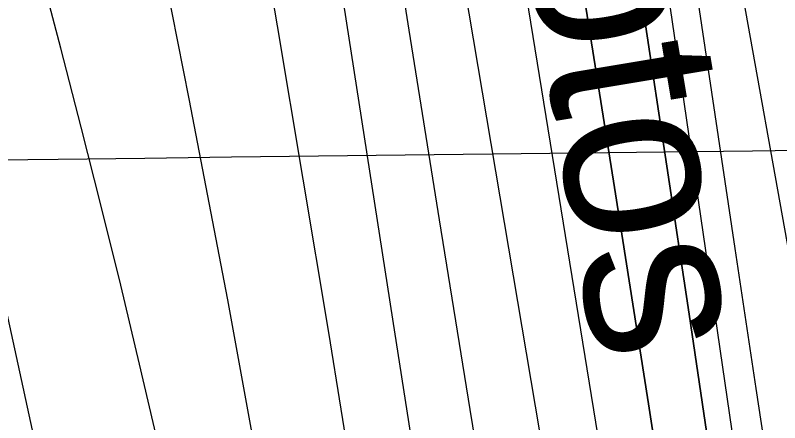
# Model space of a CAD drawing. Extents: x 3694830 to 3732949, y 415201 to 440970.
# Drawn here: x 3718025.9 to 3718390.1, y 426776 to 426969.9 of the extents above; entities that cross this region are included whole.
import ezdxf

# ---------------------------------------------------------------- set-up
doc = ezdxf.new("R2010")
doc.units = 0
for name, color, linetype in [('V-GRID-MAJR', 7, 'Continuous'), ('V-RIVR-EDGE', 7, 'Continuous'), ('V-RIVR-IDEN', 7, 'Continuous'), ('V-TOPO-DPTH', 7, 'Continuous'), ('V-TOPO-MAJR', 7, 'Continuous'), ('V-TOPO-MINR', 7, 'Continuous')]:
    doc.layers.add(name, color=color, linetype=linetype)

msp = doc.modelspace()

# ---------------------------------------------------------------- linework, layer by layer
at = {"layer": 'V-GRID-MAJR'}
msp.add_spline([(3698983.973, 426676.689), (3704276.781, 426737.893), (3709569.5810000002, 426799.866), (3714862.3710000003, 426862.61), (3720155.153, 426926.124), (3725447.9250000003, 426990.407), (3730740.688, 427055.46), (3730740.6890000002, 427055.46)], degree=3, dxfattribs=at)
at = {"layer": 'V-RIVR-EDGE'}
msp.add_spline([(3716285.150342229, 433216.70755455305), (3716310.376054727, 433178.2116670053), (3716330.200490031, 433149.67663238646), (3716351.384748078, 433122.4947121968), (3716380.6619774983, 433076.75426305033), (3716399.1355344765, 433050.48336356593), (3716447.785043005, 432976.2089978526), (3716475.253647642, 432930.4730209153), (3716501.833592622, 432891.0694668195), (3716527.508107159, 432851.21599263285), (3716586.0368507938, 432749.33550184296), (3716608.0997060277, 432711.75175305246), (3716608.0896435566, 432707.6823472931), (3716608.0717547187, 432700.4478481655), (3716613.02199377, 432690.94026948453), (3716627.4250269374, 432664.22727627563), (3716633.271752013, 432651.55236812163), (3716643.1890009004, 432639.3195536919), (3716675.1691050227, 432589.50299047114), (3716706.241542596, 432538.3321947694), (3716726.9412209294, 432498.0388629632), (3716741.3252472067, 432463.63921443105), (3716748.5083159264, 432442.8221406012), (3716788.5914538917, 432378.5164541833), (3716817.4332979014, 432339.5594660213), (3716842.1979097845, 432297.4474469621), (3716889.457408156, 432209.6117495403), (3716920.495186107, 432144.4241117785), (3716938.0431876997, 432109.5644806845), (3716956.496619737, 432075.15476968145), (3716988.92217174, 432022.6241512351), (3717009.1808744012, 431986.85349943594), (3717026.296844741, 431960.1337979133), (3717062.315049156, 431897.646798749), (3717093.371833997, 431840.1458163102), (3717112.2628875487, 431799.8569567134), (3717149.120557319, 431711.14266210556), (3717176.537731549, 431644.6075001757), (3717201.24867692, 431580.7919837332), (3717210.6835821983, 431556.3520700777), (3717248.473515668, 431478.93944425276), (3717267.8088990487, 431435.48437323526), (3717289.4072995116, 431392.9280243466), (3717306.4751936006, 431346.7656064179), (3717328.065767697, 431301.04416416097), (3717339.309297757, 431276.599778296), (3717352.341327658, 431244.01210870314), (3717362.697316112, 431226.35230187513), (3717376.210571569, 431205.5195753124), (3717389.256018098, 431178.3577800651), (3717401.373673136, 431141.70294081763), (3717407.1812663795, 431113.2025658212), (3717409.866252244, 431101.89195262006), (3717419.7488415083, 431075.6422961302), (3717452.4923834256, 430968.8518161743), (3717469.0935866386, 430916.8124857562), (3717483.4351269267, 430865.2309017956), (3717505.4543781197, 430810.0130613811), (3717526.565962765, 430753.4409884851), (3717540.488888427, 430715.4252084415), (3717579.0724471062, 430593.2468831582), (3717599.254004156, 430526.27745387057), (3717616.308481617, 430474.68916159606), (3717628.8760567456, 430437.12889190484), (3717638.7441113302, 430405.00120487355), (3717647.6866105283, 430364.284786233), (3717653.484141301, 430331.7150054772), (3717658.415373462, 430314.52077147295), (3717667.8502787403, 430290.08085781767), (3717679.533666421, 430260.6616357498), (3717690.3395749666, 430242.0963984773), (3717695.714018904, 430221.2837968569), (3717698.374407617, 430200.02574735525), (3717697.8529321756, 430171.9931812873), (3717701.423223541, 430152.9936766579), (3717705.9145980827, 430140.7742788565), (3717716.262760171, 430119.94937866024), (3717727.970745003, 430100.4775928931), (3717735.598143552, 430076.49430764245), (3717737.8164385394, 430059.3067819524), (3717749.0476700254, 430029.8886779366), (3717760.7590090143, 430011.77336075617), (3717771.5570911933, 429990.0430301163), (3717776.477142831, 429968.32723415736), (3717783.193520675, 429941.63324783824), (3717791.7252316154, 429917.6477264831), (3717803.4343344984, 429898.62809691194), (3717812.4226738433, 429876.4500822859), (3717819.158058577, 429857.44275129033), (3717834.8829007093, 429816.70956186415), (3717846.5238024, 429770.10840436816), (3717854.1232496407, 429734.8212142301), (3717863.5480924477, 429706.31189481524), (3717878.825250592, 429667.3884482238), (3717891.374936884, 429622.593679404), (3717903.4937099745, 429586.3909963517), (3717917.8240697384, 429530.28785043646), (3717931.7078635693, 429476.44660355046), (3717959.4631526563, 429363.79039162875), (3717976.505331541, 429307.2283812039), (3717987.2463930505, 429262.43808459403), (3718014.107432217, 429153.85351453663), (3718027.5144727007, 429090.0659494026), (3718040.473829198, 429028.0881271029), (3718052.5199288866, 428962.49529134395), (3718057.840706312, 428919.97919233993), (3718056.8950259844, 428903.2516492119), (3718056.857012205, 428887.87833856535), (3718057.7132483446, 428868.43338605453), (3718061.286893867, 428850.7903500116), (3718065.765969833, 428833.5972340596), (3718082.361582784, 428779.2971226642), (3718091.327561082, 428748.075984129), (3718100.2790047, 428710.97681505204), (3718111.4498613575, 428657.14227648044), (3718116.3609685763, 428631.80923095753), (3718128.3075616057, 428525.97449379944), (3718136.7677171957, 428473.0509759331), (3718141.6598175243, 428440.0312750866), (3718152.315907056, 428360.8771076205), (3718163.899788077, 428291.2159841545), (3718171.048197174, 428256.3820682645), (3718178.233501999, 428236.4693068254), (3718193.9158581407, 428178.55418197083), (3718199.7413402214, 428157.2883061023), (3718197.914826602, 428150.05827918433), (3718196.516990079, 428133.3318541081), (3718197.391115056, 428121.12140072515), (3718204.1164373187, 428098.04466397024), (3718215.364439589, 428075.4089028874), (3718227.961084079, 428049.60469427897), (3718240.07538496, 428011.5933864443), (3718242.706704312, 427978.57927585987), (3718251.1064850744, 427901.2393234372), (3718254.151946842, 427852.85078415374), (3718257.693168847, 427822.09521844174), (3718271.4975809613, 427736.1508816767), (3718281.7384100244, 427671.91898671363), (3718287.906479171, 427606.3406856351), (3718295.910006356, 427551.6096610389), (3718303.86545729, 427477.4359200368), (3718310.120734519, 427447.1258022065), (3718323.1359936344, 427407.755789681), (3718345.149654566, 427350.27716828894), (3718351.4094040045, 427321.7756752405), (3718363.483455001, 427267.48674436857), (3718378.280505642, 427217.2605109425), (3718397.9875454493, 427141.24907579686), (3718402.8729374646, 427105.51643777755), (3718405.9172811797, 427056.67574229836), (3718404.85644146, 426993.37611103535), (3718419.5841728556, 426915.1161934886), (3718427.128835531, 426857.673349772), (3718428.7697524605, 426789.8454482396), (3718439.5309389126, 426753.19396314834), (3718453.8926041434, 426709.7511907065), (3718458.333666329, 426677.1847641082), (3718461.822339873, 426625.1778572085), (3718465.3367286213, 426583.5705428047), (3718482.7136682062, 426479.5310138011), (3718492.5235840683, 426423.89120460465), (3718501.0016284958, 426378.20218586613), (3718502.740934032, 426350.1640295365), (3718512.9079716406, 426256.0898256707), (3718518.2276310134, 426213.12157047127), (3718524.0307520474, 426182.8125706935), (3718533.4421782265, 426148.87737693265), (3718540.932056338, 426069.2788796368), (3718548.926639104, 426010.93060547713), (3718557.8054093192, 425944.44128369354), (3718573.419564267, 425858.9446309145), (3718584.546816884, 425787.47600071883), (3718587.6079313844, 425745.4176481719), (3718587.5598551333, 425725.9749317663), (3718607.5144475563, 425567.2177947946), (3718614.553287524, 425488.07257174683), (3718638.2224000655, 425368.6440793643), (3718641.2633896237, 425318.44691529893), (3718641.093445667, 425249.71917358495), (3718640.1008071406, 425214.0010702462), (3718649.842521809, 425130.7797331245), (3718658.7335906, 425069.2641294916), (3718661.819302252, 425037.15321324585), (3718660.4114032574, 425016.35738241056), (3718674.9568921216, 424864.3960049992), (3718675.7337465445, 424812.8479626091), (3718692.623870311, 424694.7927095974), (3718696.053287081, 424618.8215243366), (3718696.3992283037, 424575.8655677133), (3718706.120818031, 424484.50541907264), (3718711.8680364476, 424431.58860952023), (3718715.414848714, 424403.0938247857), (3718735.932284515, 424289.09903311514), (3718746.6017906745, 424215.3707399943), (3718759.902616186, 424108.62833628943), (3718772.361740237, 424027.20891563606), (3718777.7160592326, 423998.2575024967), (3718795.9078670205, 423858.0432417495), (3718805.722255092, 423804.2120573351), (3718812.4363968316, 423776.6137586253), (3718828.995114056, 423707.3924927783), (3718835.666769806, 423662.61225864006), (3718835.0893917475, 423611.97188279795), (3718835.0021836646, 423576.70369954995), (3718839.347093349, 423505.2518401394), (3718842.400381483, 423460.0283942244), (3718850.4217975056, 423412.53186875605), (3718863.399042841, 423357.7885455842), (3718870.556396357, 423326.57187925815), (3718873.558254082, 423260.5492483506), (3718878.8566704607, 423208.99002543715), (3718893.6280058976, 423148.3641995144), (3718898.9990956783, 423126.1951293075), (3718912.449740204, 423080.0416557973), (3718927.228902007, 423022.5809232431), (3718930.7723601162, 422992.72966992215), (3718937.449606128, 422950.2102167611), (3718945.9175880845, 422900.45179226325), (3718952.6261395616, 422870.5927125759), (3718968.7192839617, 422795.94669043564), (3718969.558749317, 422769.7193949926), (3718968.1251351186, 422738.52397166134), (3718972.1185133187, 422707.7672878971), (3718981.0464778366, 422661.1728387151), (3718990.8496853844, 422602.8200923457), (3719006.889163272, 422506.4705728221), (3719010.8098680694, 422446.3237363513), (3719014.374569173, 422425.06345074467), (3719022.4351170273, 422393.39239211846), (3719033.201893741, 422359.001688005), (3719050.257489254, 422307.86555192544), (3719062.772515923, 422249.0539410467), (3719077.096167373, 422190.2378579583), (3719087.846173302, 422149.0648109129)], degree=3, dxfattribs=at)
at = {"layer": 'V-TOPO-DPTH'}
for points in [[(3718389.062179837, 426725.76136976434), (3718378.887652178, 426792.34801872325), (3718368.8385134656, 426858.9540085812), (3718331.173599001, 427111.01139317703), (3718327.5971329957, 427134.8003505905), (3718323.9923991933, 427158.584998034), (3718320.3452636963, 427182.3631805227), (3718316.669860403, 427206.1370530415), (3718312.955830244, 427229.9049394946), (3718309.2185657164, 427253.6691545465), (3718305.446449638, 427277.4278624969), (3718301.6510991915, 427301.18289904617), (3718297.641180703, 427326.1633098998), (3718291.7724701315, 427362.3973701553), (3718285.835794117, 427398.6201930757), (3718279.797169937, 427434.8261599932), (3718273.690580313, 427471.0208895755), (3718193.99964674, 427939.3424275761)], [(3718389.062179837, 426725.76136976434), (3718378.887652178, 426792.34801872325), (3718368.8385134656, 426858.9540085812), (3718331.173599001, 427111.01139317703), (3718327.5971329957, 427134.8003505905), (3718323.9923991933, 427158.584998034), (3718320.3452636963, 427182.3631805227), (3718316.669860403, 427206.1370530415), (3718312.955830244, 427229.9049394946), (3718309.2185657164, 427253.6691545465), (3718305.446449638, 427277.4278624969), (3718301.6510991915, 427301.18289904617), (3718297.641180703, 427326.1633098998), (3718291.7724701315, 427362.3973701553), (3718285.835794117, 427398.6201930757), (3718279.797169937, 427434.8261599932), (3718273.690580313, 427471.0208895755), (3718193.99964674, 427939.3424275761)], [(3718424.372935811, 425977.3420813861), (3718371.671710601, 426336.4712320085), (3718369.1562324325, 426353.46660406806), (3718366.612769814, 426370.45775168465), (3718364.027330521, 426387.44256263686), (3718361.413906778, 426404.4231491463), (3718348.307539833, 426488.88687008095), (3718339.0560268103, 426548.0859947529), (3718329.7192918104, 426607.2715810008), (3718320.2547238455, 426666.43685961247), (3718310.7049339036, 426725.5885997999), (3718227.2099543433, 427239.23286592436), (3718226.987287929, 427240.6011654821), (3718226.7643049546, 427241.9694133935), (3718226.540847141, 427243.3375838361), (3718226.3170727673, 427244.70570263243), (3718221.481111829, 427274.2397804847), (3718218.8220351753, 427290.37204005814), (3718216.1401795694, 427306.5004871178), (3718213.424155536, 427322.62321540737), (3718210.6853525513, 427338.7421311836), (3718112.3743358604, 427913.65165011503)], [(3718424.372935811, 425977.3420813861), (3718371.671710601, 426336.4712320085), (3718369.1562324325, 426353.46660406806), (3718366.612769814, 426370.45775168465), (3718364.027330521, 426387.44256263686), (3718361.413906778, 426404.4231491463), (3718348.307539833, 426488.88687008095), (3718339.0560268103, 426548.0859947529), (3718329.7192918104, 426607.2715810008), (3718320.2547238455, 426666.43685961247), (3718310.7049339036, 426725.5885997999), (3718227.2099543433, 427239.23286592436), (3718226.987287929, 427240.6011654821), (3718226.7643049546, 427241.9694133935), (3718226.540847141, 427243.3375838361), (3718226.3170727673, 427244.70570263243), (3718221.481111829, 427274.2397804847), (3718218.8220351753, 427290.37204005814), (3718216.1401795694, 427306.5004871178), (3718213.424155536, 427322.62321540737), (3718210.6853525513, 427338.7421311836), (3718112.3743358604, 427913.65165011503)], [(3718146.623073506, 427895.00519049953), (3718249.260103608, 427275.99756897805), (3718251.7452396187, 427260.9320201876), (3718254.2136705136, 427245.8637490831), (3718256.6570437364, 427230.7913945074), (3718259.083711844, 427215.71631761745), (3718295.0802330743, 426990.9058248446), (3718311.4311278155, 426887.9636502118), (3718327.6101219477, 426784.9946861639), (3718343.531265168, 426681.98553799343), (3718359.2805077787, 426578.94960040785), (3718381.7817783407, 426430.4960275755), (3718386.1127160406, 426401.66108913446), (3718390.3919981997, 426372.81855759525), (3718394.5937970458, 426343.96463640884), (3718398.74394035, 426315.1031221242), (3718419.4677576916, 426169.59584360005), (3718433.6916700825, 426067.941551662)], [(3718146.623073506, 427895.00519049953), (3718249.260103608, 427275.99756897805), (3718251.7452396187, 427260.9320201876), (3718254.2136705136, 427245.8637490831), (3718256.6570437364, 427230.7913945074), (3718259.083711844, 427215.71631761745), (3718295.0802330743, 426990.9058248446), (3718311.4311278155, 426887.9636502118), (3718327.6101219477, 426784.9946861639), (3718343.531265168, 426681.98553799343), (3718359.2805077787, 426578.94960040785), (3718381.7817783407, 426430.4960275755), (3718386.1127160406, 426401.66108913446), (3718390.3919981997, 426372.81855759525), (3718394.5937970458, 426343.96463640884), (3718398.74394035, 426315.1031221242), (3718419.4677576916, 426169.59584360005), (3718433.6916700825, 426067.941551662)], [(3718220.359491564, 427625.1217289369), (3718232.274059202, 427552.8043433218), (3718272.364380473, 427307.33558723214), (3718277.040787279, 427278.55110275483), (3718281.6850787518, 427249.76146505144), (3718286.281197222, 427220.9640975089), (3718290.845200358, 427192.16157674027), (3718303.9258649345, 427109.16298615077), (3718314.905332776, 427038.84191474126), (3718325.7504286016, 426968.50032318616), (3718336.3939664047, 426898.1279514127), (3718346.903132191, 426827.7350594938), (3718401.857519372, 426455.99207927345), (3718407.774091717, 426415.56363169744), (3718413.6124197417, 426375.124003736), (3718419.333381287, 426334.6676051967), (3718424.9760985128, 426294.20002627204), (3718426.665953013, 426281.9510849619), (3718433.0099500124, 426235.3394537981), (3718439.240666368, 426188.712894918), (3718445.3014617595, 426142.06394446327), (3718451.2489765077, 426095.40006629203), (3718539.9108822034, 425389.51271900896)], [(3718539.9108822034, 425389.51271900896), (3718451.2489765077, 426095.40006629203), (3718445.3014617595, 426142.06394446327), (3718439.240666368, 426188.712894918), (3718433.0099500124, 426235.3394537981), (3718426.665953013, 426281.9510849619), (3718424.9760985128, 426294.20002627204), (3718419.333381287, 426334.6676051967), (3718413.6124197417, 426375.124003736), (3718407.774091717, 426415.56363169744), (3718401.857519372, 426455.99207927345), (3718346.903132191, 426827.7350594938), (3718336.3939664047, 426898.1279514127), (3718325.7504286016, 426968.50032318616), (3718314.905332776, 427038.84191474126), (3718303.9258649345, 427109.16298615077), (3718290.845200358, 427192.16157674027), (3718286.281197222, 427220.9640975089), (3718281.6850787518, 427249.76146505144), (3718277.040787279, 427278.55110275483), (3718272.364380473, 427307.33558723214), (3718232.274059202, 427552.8043433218), (3718220.359491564, 427625.1217289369)]]:
    msp.add_lwpolyline(points, dxfattribs=at)
at = {"layer": 'V-TOPO-MAJR'}
for points in [[(3718101.1895020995, 426735.4972380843), (3718085.1642223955, 426803.8234767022), (3718076.148479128, 426841.52185754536), (3718066.913696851, 426879.1654878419), (3718057.350356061, 426916.7269923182), (3718047.5679762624, 426954.2337462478), (3718037.8784473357, 426991.7614783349), (3718028.5316495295, 427029.371905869), (3718019.698948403, 427067.10637657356), (3718011.2089783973, 427104.9235427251), (3717996.7536054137, 427171.4328047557), (3717992.869555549, 427189.82899065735), (3717989.1315410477, 427208.2539022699), (3717985.612579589, 427226.72190244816), (3717982.2396534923, 427245.2186283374), (3717929.483932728, 427544.5861262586), (3717917.551670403, 427611.80376221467)], [(3718284.2161872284, 426721.85735062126), (3718240.093157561, 426983.27701906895), (3718232.999958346, 427025.6958575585), (3718225.992850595, 427068.1287781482), (3718219.1148800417, 427110.582821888), (3718212.3230009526, 427153.05094772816), (3718202.8420593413, 427212.91707709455), (3718200.863557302, 427225.4640013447), (3718198.896170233, 427238.0126606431), (3718196.9454556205, 427250.5639225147), (3718195.0058559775, 427263.1169194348), (3718179.734944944, 427362.3864302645), (3718170.0120812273, 427424.55012243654), (3718160.081036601, 427486.68000131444), (3718149.8377206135, 427548.7591602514), (3718139.3862237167, 427610.80450589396)]]:
    msp.add_lwpolyline(points, dxfattribs=at)
at = {"layer": 'V-TOPO-MINR'}
for points in [[(3718171.0656799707, 426064.2280065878), (3718163.512781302, 426135.17817209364), (3718155.7282013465, 426206.10424783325), (3718140.522281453, 426341.5872818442), (3718140.1458259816, 426344.75093258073), (3718139.741295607, 426347.91079864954), (3718139.2946528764, 426351.064987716), (3718138.819935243, 426354.21539211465), (3718136.4128113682, 426369.49745318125), (3718134.6018336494, 426380.1414967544), (3718132.6173638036, 426390.7508761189), (3718130.3726557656, 426401.30825917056), (3718127.9544556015, 426411.8309780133), (3718125.353371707, 426422.3139582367), (3718122.682194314, 426432.77867066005), (3718119.9058766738, 426443.2159813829), (3718117.059465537, 426453.63502430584), (3718076.462148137, 426599.3507125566), (3718053.7455284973, 426682.7380359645), (3717755.425354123, 428053.16470642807)], [(3718389.062179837, 426725.76136976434), (3718378.887652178, 426792.34801872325), (3718368.8385134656, 426858.9540085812), (3718331.173599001, 427111.01139317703), (3718327.5971329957, 427134.8003505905), (3718323.9923991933, 427158.584998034), (3718320.3452636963, 427182.3631805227), (3718316.669860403, 427206.1370530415), (3718312.955830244, 427229.9049394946), (3718309.2185657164, 427253.6691545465), (3718305.446449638, 427277.4278624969), (3718301.6510991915, 427301.18289904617), (3718297.641180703, 427326.1633098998), (3718291.7724701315, 427362.3973701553), (3718285.835794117, 427398.6201930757), (3718279.797169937, 427434.8261599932), (3718273.690580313, 427471.0208895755), (3718193.99964674, 427939.3424275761)], [(3718550.8661958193, 425676.490673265), (3718473.0005916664, 426343.9533117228), (3718470.7996816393, 426362.2735653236), (3718468.515118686, 426380.5830898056), (3718466.1050763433, 426398.87652060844), (3718463.6113810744, 426417.1592222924), (3718448.746874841, 426523.417737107), (3718438.3466881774, 426594.75598075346), (3718427.3980154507, 426666.0066944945), (3718415.6266136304, 426737.12611337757), (3718403.3067257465, 426808.15800235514), (3718323.0300000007, 427255.63), (3718211.560956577, 427926.11551473)], [(3718424.372935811, 425977.3420813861), (3718371.671710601, 426336.4712320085), (3718369.1562324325, 426353.46660406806), (3718366.612769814, 426370.45775168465), (3718364.027330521, 426387.44256263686), (3718361.413906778, 426404.4231491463), (3718348.307539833, 426488.88687008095), (3718339.0560268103, 426548.0859947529), (3718329.7192918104, 426607.2715810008), (3718320.2547238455, 426666.43685961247), (3718310.7049339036, 426725.5885997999), (3718227.2099543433, 427239.23286592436), (3718226.987287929, 427240.6011654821), (3718226.7643049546, 427241.9694133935), (3718226.540847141, 427243.3375838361), (3718226.3170727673, 427244.70570263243), (3718221.481111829, 427274.2397804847), (3718218.8220351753, 427290.37204005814), (3718216.1401795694, 427306.5004871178), (3718213.424155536, 427322.62321540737), (3718210.6853525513, 427338.7421311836), (3718112.3743358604, 427913.65165011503)], [(3718433.6916700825, 426067.941551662), (3718419.4677576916, 426169.59584360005), (3718398.74394035, 426315.1031221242), (3718394.5937970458, 426343.96463640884), (3718390.3919981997, 426372.81855759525), (3718386.1127160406, 426401.66108913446), (3718381.7817783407, 426430.4960275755), (3718359.2805077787, 426578.94960040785), (3718343.531265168, 426681.98553799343), (3718327.6101219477, 426784.9946861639), (3718311.4311278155, 426887.9636502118), (3718295.0802330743, 426990.9058248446), (3718259.083711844, 427215.71631761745), (3718256.6570437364, 427230.7913945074), (3718254.2136705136, 427245.8637490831), (3718251.7452396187, 427260.9320201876), (3718249.260103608, 427275.99756897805), (3718146.623073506, 427895.00519049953)], [(3718333.3586046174, 426004.2839830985), (3718314.9469380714, 426123.41001026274), (3718285.1325887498, 426316.7568118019), (3718281.661521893, 426339.21463183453), (3718278.179986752, 426361.67082515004), (3718274.6827491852, 426384.12457838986), (3718271.1750433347, 426406.57670491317), (3718254.0044799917, 426516.2306527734), (3718241.917272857, 426593.51065953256), (3718229.848241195, 426670.7935014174), (3718217.806472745, 426748.08059599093), (3718205.782879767, 426825.3705256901), (3718155.4806442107, 427149.09872852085), (3718149.21649452, 427189.5836136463), (3718142.9869349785, 427230.0737979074), (3718136.809260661, 427270.5719308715), (3718130.6661764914, 427311.07536297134), (3718063.654159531, 427754.8256060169)], [(3718256.5837640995, 426025.56501356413), (3718249.1178718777, 426080.49208107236), (3718241.5642042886, 426135.4069676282), (3718233.878873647, 426190.30358275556), (3718226.105767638, 426245.18801693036), (3718221.364467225, 426278.3787707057), (3718215.7434869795, 426316.6348003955), (3718209.918947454, 426354.8589791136), (3718203.789069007, 426393.0353813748), (3718197.4556312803, 426431.1799326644), (3718161.5000400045, 426642.50022725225), (3718144.676193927, 426738.5513479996), (3718127.2309126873, 426834.48633946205), (3718108.8534787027, 426930.24713699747), (3718089.8546095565, 427025.89180524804), (3718065.860178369, 427143.6849471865), (3718058.46882511, 427180.3609548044), (3718051.179439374, 427217.05699677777), (3718044.0430049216, 427253.7830902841), (3718037.008537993, 427290.5292181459), (3718016.024120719, 427401.39623547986), (3717998.52235672, 427493.58103831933), (3717980.951836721, 427585.75269445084), (3717963.278182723, 427677.90463052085)], [(3718187.0750360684, 426746.00837567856), (3718175.24751369, 426819.0226436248), (3718163.1620695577, 426891.99466325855), (3718150.90467759, 426964.93851735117), (3718135.8322128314, 427053.6752868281), (3718130.90611536, 427082.21603154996), (3718125.878726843, 427110.7386443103), (3718120.6994017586, 427139.23405912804), (3718115.4187856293, 427167.7113419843), (3718108.49840012, 427204.4846774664), (3718106.6119255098, 427214.5635262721), (3718104.738680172, 427224.64481979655), (3718102.8852787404, 427234.72978039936), (3718101.045106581, 427244.81718572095), (3718079.901504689, 427361.37111914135), (3718067.4808072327, 427429.7339246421), (3718055.035247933, 427498.092196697), (3718042.5523958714, 427566.4436685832), (3718030.0446819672, 427634.7906070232)], [(3718413.1781373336, 425740.428664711), (3718353.784204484, 426103.41114314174), (3718346.655721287, 426146.9977857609), (3718339.5317732, 426190.5851692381), (3718332.4146277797, 426234.1736640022), (3718325.3020174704, 426277.7628996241), (3718323.7176157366, 426287.47758674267), (3718317.394575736, 426326.209047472), (3718311.063493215, 426364.93919223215), (3718304.7203469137, 426403.6673630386), (3718298.3691580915, 426442.3942178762), (3718257.399680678, 426691.96531821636), (3718242.6711676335, 426782.2603400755), (3718228.065124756, 426872.5750405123), (3718213.64278713, 426962.9192588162), (3718199.3429196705, 427053.2831556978), (3718179.254873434, 427181.06530916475), (3718175.1139400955, 427207.55644465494), (3718171.003749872, 427234.05232180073), (3718166.939674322, 427260.5553114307), (3718162.9063418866, 427287.06304271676), (3718110.569790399, 427633.05163147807)], [(3718539.9108822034, 425389.51271900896), (3718451.2489765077, 426095.40006629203), (3718445.3014617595, 426142.06394446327), (3718439.240666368, 426188.712894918), (3718433.0099500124, 426235.3394537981), (3718426.665953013, 426281.9510849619), (3718424.9760985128, 426294.20002627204), (3718419.333381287, 426334.6676051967), (3718413.6124197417, 426375.124003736), (3718407.774091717, 426415.56363169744), (3718401.857519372, 426455.99207927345), (3718346.903132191, 426827.7350594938), (3718336.3939664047, 426898.1279514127), (3718325.7504286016, 426968.50032318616), (3718314.905332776, 427038.84191474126), (3718303.9258649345, 427109.16298615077), (3718290.845200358, 427192.16157674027), (3718286.281197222, 427220.9640975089), (3718281.6850787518, 427249.76146505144), (3718277.040787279, 427278.55110275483), (3718272.364380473, 427307.33558723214), (3718232.274059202, 427552.8043433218), (3718220.359491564, 427625.1217289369)], [(3718548.721769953, 425400.18553209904), (3718439.3473553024, 426269.58936839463), (3718437.0825641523, 426287.3838661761), (3718434.7834402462, 426305.173876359), (3718432.4328172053, 426322.95715514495), (3718430.0478614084, 426340.73594633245), (3718427.6102539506, 426358.50758495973), (3718425.136778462, 426376.274174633), (3718422.609500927, 426394.03319087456), (3718420.046355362, 426411.78715816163), (3718338.906571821, 426967.8564937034), (3718331.9237843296, 427015.20563567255), (3718324.844775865, 427062.54023750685), (3718317.621435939, 427109.8530291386), (3718310.30187504, 427157.15128063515), (3718306.6712375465, 427180.37767745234), (3718301.065754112, 427216.0471995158), (3718295.4215055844, 427251.7105540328), (3718289.719109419, 427287.3646572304), (3718283.97794816, 427323.01259288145), (3718271.714765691, 427398.7634755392), (3718259.709793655, 427472.2650330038), (3718247.5672967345, 427545.74366578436), (3718235.218512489, 427619.1879115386)]]:
    msp.add_lwpolyline(points, dxfattribs=at)

# ---------------------------------------------------------------- texts
at = {"layer": 'V-RIVR-IDEN'}
msp.add_text(' Photos', height=83, rotation=279.46232220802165, dxfattribs=at).set_placement((3718240.7011632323, 427174.4467469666))

doc.saveas('drawing.dxf')
